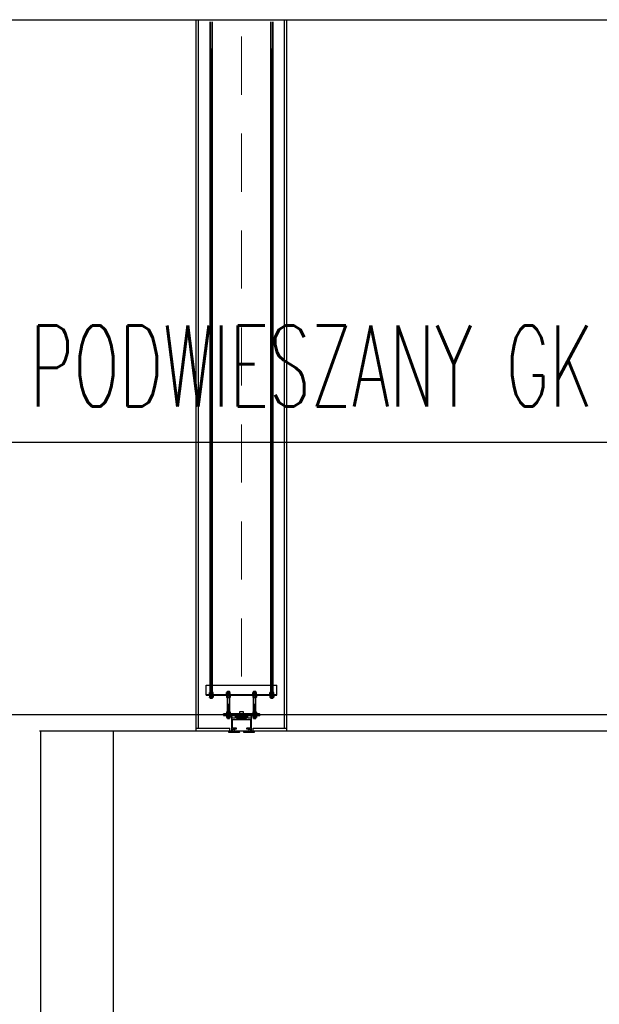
# Model space of a CAD drawing. Header units: centimetres. Extents: x -15121 to 17422, y -60492 to 0.
# Tile 390 of 423: x 8754 to 8826, y -30683 to -30562. Entities that reach past the tile are written whole.
import ezdxf

# ---------------------------------------------------------------- set-up
doc = ezdxf.new("R2010")
doc.units = ezdxf.units.CM
doc.header["$LTSCALE"] = 60
doc.linetypes.add('KRE-SR', pattern=[0.2, 0.12, -0.08])
for name, color, linetype in [('820-G Rysunki Obrazki', 7, 'Continuous'), ('A_GSA_GK', 2, 'Continuous'), ('AIKA powierzchnie2', 2, 'Continuous'), ('AIKA TYNK2', 5, 'Continuous'), ('AIKA widokowe2', 7, 'Continuous')]:
    doc.layers.add(name, color=color, linetype=linetype)
doc.styles.add('RomanS', font='romans.shx')

msp = doc.modelspace()

# ---------------------------------------------------------------- linework, layer by layer
at = {"layer": '820-G Rysunki Obrazki', "color": 8, "linetype": 'KRE-SR', "lineweight": 15}
msp.add_line((8781.2441, -30563.6586, 66.1889), (8781.2441, -30647.1935, 66.1889), dxfattribs=at)
at = {"layer": '820-G Rysunki Obrazki', "color": 8, "linetype": 'Continuous', "lineweight": 25, "elevation": 66.1889}
for points in [[(8777.3681, -30644.8331), (8777.3681, -30561.8434)], [(8777.6197, -30561.8464), (8777.6197, -30644.8331)], [(8784.8685, -30644.8331), (8784.8685, -30561.8434)], [(8785.1201, -30561.8464), (8785.1201, -30644.8331)]]:
    msp.add_lwpolyline(points, dxfattribs=at)
at = {"layer": '820-G Rysunki Obrazki', "color": 8, "linetype": 'Continuous', "lineweight": 15, "elevation": 66.1889}
for points in [[(8777.401, -30561.8464), (8777.401, -30644.8331)], [(8777.5868, -30561.8464), (8777.5868, -30644.8331)], [(8784.9015, -30561.8464), (8784.9015, -30644.8331)], [(8785.0872, -30561.8464), (8785.0872, -30644.8331)], [(8777.4939, -30645.558), (8777.4939, -30565.1354)], [(8784.9943, -30645.558), (8784.9943, -30565.1354)]]:
    msp.add_lwpolyline(points, dxfattribs=at)
at = {"layer": '820-G Rysunki Obrazki', "color": 1, "linetype": 'Continuous', "lineweight": 25, "elevation": 66.1889}
for points in [[(8776.8678, -30645.0607), (8776.8678, -30643.9315)], [(8776.8678, -30643.9345), (8777.371, -30643.9345)], [(8777.6197, -30643.9345), (8784.8715, -30643.9345)], [(8785.1201, -30643.9345), (8785.6233, -30643.9345)], [(8785.6203, -30645.0607), (8785.6203, -30643.9315)], [(8776.8678, -30645.0847), (8776.8678, -30645.0577)], [(8776.8678, -30645.1835), (8776.8678, -30645.0817)], [(8776.8678, -30645.0847), (8785.6233, -30645.0847)], [(8776.8678, -30645.1835), (8785.6233, -30645.1835)], [(8777.2633, -30644.8511), (8777.2962, -30644.8301)], [(8777.3202, -30644.8331), (8777.2902, -30644.8391), (8777.2633, -30644.8511)], [(8777.2633, -30645.0278), (8777.2633, -30644.8481)], [(8777.2932, -30645.0458), (8777.2633, -30645.0248)], [(8777.3202, -30645.0458), (8777.2902, -30645.0398), (8777.2633, -30645.0278)], [(8777.2633, -30645.2435), (8777.2962, -30645.2225)], [(8777.2633, -30645.2435), (8777.2902, -30645.2285), (8777.3202, -30645.2255)], [(8777.2633, -30645.2435), (8777.2633, -30645.4172)], [(8777.2932, -30645.4352), (8777.2633, -30645.4142)], [(8777.2633, -30645.4172), (8777.2902, -30645.4292), (8777.3202, -30645.4352)], [(8777.2692, -30645.0847), (8777.2692, -30645.0428)], [(8777.2692, -30645.0458), (8777.7215, -30645.0458)], [(8777.2692, -30645.2255), (8777.2692, -30645.1805)], [(8777.7185, -30645.2255), (8777.2692, -30645.2255)], [(8777.2932, -30644.8331), (8777.3232, -30644.8331)], [(8777.3202, -30645.4352), (8777.2932, -30645.4352)], [(8777.3202, -30644.8331), (8777.4969, -30644.8331)], [(8777.377, -30644.8511), (8777.3501, -30644.8391), (8777.3202, -30644.8331)], [(8777.377, -30645.0278), (8777.3501, -30645.0398), (8777.3202, -30645.0458)], [(8777.3202, -30645.2255), (8777.3501, -30645.2285), (8777.377, -30645.2435)], [(8777.3202, -30645.4352), (8777.3501, -30645.4292), (8777.377, -30645.4172)], [(8777.4939, -30645.4352), (8777.3202, -30645.4352)], [(8777.3681, -30645.534), (8777.3681, -30645.4322)], [(8777.392, -30645.558), (8777.3681, -30645.531)], [(8777.3681, -30645.534), (8777.6227, -30645.534)], [(8777.4939, -30644.8331), (8777.4639, -30644.8361), (8777.434, -30644.8391), (8777.407, -30644.8451), (8777.377, -30644.8511)], [(8777.377, -30645.0278), (8777.377, -30644.8481)], [(8777.4939, -30645.0458), (8777.4639, -30645.0428), (8777.434, -30645.0398), (8777.407, -30645.0338), (8777.377, -30645.0278)], [(8777.377, -30645.2435), (8777.407, -30645.2345), (8777.434, -30645.2285), (8777.4639, -30645.2255), (8777.4939, -30645.2255)], [(8777.377, -30645.2435), (8777.377, -30645.4172)], [(8777.377, -30645.4172), (8777.407, -30645.4232), (8777.434, -30645.4292), (8777.4639, -30645.4322), (8777.4939, -30645.4352)], [(8777.5927, -30645.558), (8777.392, -30645.558)], [(8777.4939, -30644.8331), (8777.6706, -30644.8331)], [(8777.6077, -30644.8511), (8777.5808, -30644.8451), (8777.5508, -30644.8391), (8777.5238, -30644.8361), (8777.4939, -30644.8331)], [(8777.6077, -30645.0278), (8777.5808, -30645.0338), (8777.5508, -30645.0398), (8777.5238, -30645.0428), (8777.4939, -30645.0458)], [(8777.4939, -30645.2255), (8777.5238, -30645.2255), (8777.5388, -30645.2285), (8777.5508, -30645.2285), (8777.5808, -30645.2345), (8777.6077, -30645.2435)], [(8777.4939, -30645.4352), (8777.5089, -30645.4352), (8777.5238, -30645.4322), (8777.5388, -30645.4322), (8777.5508, -30645.4292), (8777.5808, -30645.4232), (8777.6077, -30645.4172)], [(8777.6676, -30645.4352), (8777.4939, -30645.4352)], [(8777.6197, -30645.534), (8777.5927, -30645.558)], [(8777.6676, -30644.8331), (8777.6377, -30644.8391), (8777.6077, -30644.8511)], [(8777.6077, -30645.0278), (8777.6077, -30644.8481)], [(8777.6676, -30645.0458), (8777.6377, -30645.0398), (8777.6077, -30645.0278)], [(8777.6077, -30645.2435), (8777.6377, -30645.2285), (8777.6676, -30645.2255)], [(8777.6077, -30645.2435), (8777.6077, -30645.4172)], [(8777.6077, -30645.4172), (8777.6377, -30645.4292), (8777.6676, -30645.4352)], [(8777.6197, -30645.4352), (8777.6197, -30645.534)], [(8777.6676, -30644.8331), (8777.6976, -30644.8331)], [(8777.7245, -30644.8511), (8777.6976, -30644.8391), (8777.6676, -30644.8331)], [(8777.7245, -30645.0278), (8777.6976, -30645.0398), (8777.6676, -30645.0458)], [(8777.6676, -30645.2255), (8777.6976, -30645.2285), (8777.7245, -30645.2435)], [(8777.6676, -30645.4352), (8777.6976, -30645.4292), (8777.7245, -30645.4172)], [(8777.6676, -30645.4352), (8777.6976, -30645.4352)], [(8777.6946, -30644.8331), (8777.7275, -30644.8511)], [(8777.7245, -30645.0278), (8777.6946, -30645.0458)], [(8777.6946, -30645.2255), (8777.7275, -30645.2435)], [(8777.7245, -30645.4172), (8777.6946, -30645.4352)], [(8777.7185, -30645.0458), (8777.7185, -30645.0847)], [(8777.7185, -30645.1835), (8777.7185, -30645.2255)], [(8777.7245, -30645.0278), (8777.7245, -30644.8481)], [(8777.7245, -30645.2435), (8777.7245, -30645.4172)], [(8779.387, -30644.8511), (8779.4229, -30644.8301)], [(8779.4469, -30644.8331), (8779.4139, -30644.8391), (8779.387, -30644.8511)], [(8779.387, -30645.0278), (8779.387, -30644.8481)], [(8779.4199, -30645.0458), (8779.387, -30645.0248)], [(8779.4469, -30645.0458), (8779.4139, -30645.0398), (8779.387, -30645.0278)], [(8779.387, -30645.2435), (8779.4229, -30645.2225)], [(8779.387, -30645.2435), (8779.4139, -30645.2285), (8779.4469, -30645.2255)], [(8779.387, -30645.2435), (8779.387, -30645.4172)], [(8779.4199, -30645.4352), (8779.387, -30645.4142)], [(8779.387, -30645.4172), (8779.4139, -30645.4292), (8779.4469, -30645.4352)], [(8779.3929, -30645.0847), (8779.3929, -30645.0428)], [(8779.3929, -30645.0458), (8779.8452, -30645.0458)], [(8779.3929, -30645.2255), (8779.3929, -30645.1805)], [(8779.8423, -30645.2255), (8779.3929, -30645.2255)], [(8779.4199, -30644.8331), (8779.4499, -30644.8331)], [(8779.4469, -30645.4352), (8779.4199, -30645.4352)], [(8779.4469, -30644.8331), (8779.6206, -30644.8331)], [(8779.5038, -30644.8511), (8779.4768, -30644.8391), (8779.4469, -30644.8331)], [(8779.5038, -30645.0278), (8779.4768, -30645.0398), (8779.4469, -30645.0458)], [(8779.4469, -30645.2255), (8779.4768, -30645.2285), (8779.5038, -30645.2435)], [(8779.4469, -30645.4352), (8779.4768, -30645.4292), (8779.5038, -30645.4172)], [(8779.6176, -30645.4352), (8779.4469, -30645.4352)], [(8779.4948, -30644.7103), (8779.5217, -30644.6803)], [(8779.4948, -30644.8331), (8779.4948, -30644.7073)], [(8779.7434, -30644.7103), (8779.4948, -30644.7103)], [(8779.4948, -30647.2354), (8779.4948, -30645.4322)], [(8779.6176, -30644.8331), (8779.5906, -30644.8361), (8779.5607, -30644.8391), (8779.5307, -30644.8451), (8779.5038, -30644.8511)], [(8779.5038, -30645.0278), (8779.5038, -30644.8481)], [(8779.6176, -30645.0458), (8779.5906, -30645.0428), (8779.5607, -30645.0398), (8779.5307, -30645.0338), (8779.5038, -30645.0278)], [(8779.5038, -30645.2435), (8779.5307, -30645.2345), (8779.5607, -30645.2285), (8779.5906, -30645.2255), (8779.6176, -30645.2255)], [(8779.5038, -30645.2435), (8779.5038, -30645.4172)], [(8779.5038, -30645.4172), (8779.5307, -30645.4232), (8779.5607, -30645.4292), (8779.5906, -30645.4322), (8779.6176, -30645.4352)], [(8779.5187, -30644.6833), (8779.7224, -30644.6833)], [(8779.6176, -30644.8331), (8779.7943, -30644.8331)], [(8779.7344, -30644.8511), (8779.7045, -30644.8451), (8779.6775, -30644.8391), (8779.6475, -30644.8361), (8779.6176, -30644.8331)], [(8779.7344, -30645.0278), (8779.7045, -30645.0338), (8779.6775, -30645.0398), (8779.6475, -30645.0428), (8779.6176, -30645.0458)], [(8779.6176, -30645.2255), (8779.6475, -30645.2255), (8779.6625, -30645.2285), (8779.6775, -30645.2285), (8779.7045, -30645.2345), (8779.7344, -30645.2435)], [(8779.6176, -30645.4352), (8779.6326, -30645.4352), (8779.6475, -30645.4322), (8779.6625, -30645.4322), (8779.6775, -30645.4292), (8779.7045, -30645.4232), (8779.7344, -30645.4172)], [(8779.7914, -30645.4352), (8779.6176, -30645.4352)], [(8779.7194, -30644.6833), (8779.7464, -30644.7103)], [(8779.7914, -30644.8331), (8779.7614, -30644.8391), (8779.7344, -30644.8511)], [(8779.7344, -30645.0278), (8779.7344, -30644.8481)], [(8779.7914, -30645.0458), (8779.7614, -30645.0398), (8779.7344, -30645.0278)], [(8779.7344, -30645.2435), (8779.7614, -30645.2285), (8779.7914, -30645.2255)], [(8779.7344, -30645.2435), (8779.7344, -30645.4172)], [(8779.7344, -30645.4172), (8779.7614, -30645.4292), (8779.7914, -30645.4352)], [(8779.7434, -30644.7103), (8779.7434, -30644.8331)], [(8779.7434, -30645.4352), (8779.7434, -30647.2354)], [(8779.8183, -30644.8331), (8779.7914, -30644.8331)], [(8779.8482, -30644.8511), (8779.8213, -30644.8391), (8779.7914, -30644.8331)], [(8779.8482, -30645.0278), (8779.8213, -30645.0398), (8779.7914, -30645.0458)], [(8779.7914, -30645.2255), (8779.8213, -30645.2285), (8779.8482, -30645.2435)], [(8779.7914, -30645.4352), (8779.8213, -30645.4292), (8779.8482, -30645.4172)], [(8779.7914, -30645.4352), (8779.8213, -30645.4352)], [(8779.8183, -30644.8331), (8779.8512, -30644.8511)], [(8779.8482, -30645.0278), (8779.8183, -30645.0458)], [(8779.8183, -30645.2255), (8779.8512, -30645.2435)], [(8779.8482, -30645.4172), (8779.8183, -30645.4352)], [(8779.8423, -30645.0458), (8779.8423, -30645.0847)], [(8779.8423, -30645.1835), (8779.8423, -30645.2255)], [(8779.8482, -30645.0278), (8779.8482, -30644.8481)], [(8779.8482, -30645.2435), (8779.8482, -30645.4172)], [(8782.6369, -30644.8511), (8782.6729, -30644.8301)], [(8782.6968, -30644.8331), (8782.6669, -30644.8391), (8782.6369, -30644.8511)], [(8782.6369, -30645.0278), (8782.6369, -30644.8481)], [(8782.6699, -30645.0458), (8782.6369, -30645.0248)], [(8782.6968, -30645.0458), (8782.6669, -30645.0398), (8782.6369, -30645.0278)], [(8782.6369, -30645.2435), (8782.6729, -30645.2225)], [(8782.6369, -30645.2435), (8782.6669, -30645.2285), (8782.6968, -30645.2255)], [(8782.6369, -30645.2435), (8782.6369, -30645.4172)], [(8782.6699, -30645.4352), (8782.6369, -30645.4142)], [(8782.6369, -30645.4172), (8782.6669, -30645.4292), (8782.6968, -30645.4352)], [(8782.6429, -30645.0847), (8782.6429, -30645.0428)], [(8783.0952, -30645.0458), (8782.6429, -30645.0458)], [(8782.6429, -30645.2255), (8782.6429, -30645.1805)], [(8783.0952, -30645.2255), (8782.6429, -30645.2255)], [(8782.6699, -30644.8331), (8782.6998, -30644.8331)], [(8782.6968, -30645.4352), (8782.6699, -30645.4352)], [(8782.6968, -30644.8331), (8782.8706, -30644.8331)], [(8782.7537, -30644.8511), (8782.7268, -30644.8391), (8782.6968, -30644.8331)], [(8782.7537, -30645.0278), (8782.7268, -30645.0398), (8782.6968, -30645.0458)], [(8782.6968, -30645.2255), (8782.7268, -30645.2285), (8782.7537, -30645.2435)], [(8782.6968, -30645.4352), (8782.7268, -30645.4292), (8782.7537, -30645.4172)], [(8782.8676, -30645.4352), (8782.6968, -30645.4352)], [(8782.7448, -30644.7103), (8782.7717, -30644.6803)], [(8782.7448, -30644.8331), (8782.7448, -30644.7073)], [(8782.9934, -30644.7103), (8782.7448, -30644.7103)], [(8782.7448, -30647.2354), (8782.7448, -30645.4322)], [(8782.8676, -30644.8331), (8782.8406, -30644.8361), (8782.8107, -30644.8391), (8782.7807, -30644.8451), (8782.7537, -30644.8511)], [(8782.7537, -30645.0278), (8782.7537, -30644.8481)], [(8782.8676, -30645.0458), (8782.8406, -30645.0428), (8782.8107, -30645.0398), (8782.7807, -30645.0338), (8782.7537, -30645.0278)], [(8782.7537, -30645.2435), (8782.7807, -30645.2345), (8782.8107, -30645.2285), (8782.8406, -30645.2255), (8782.8676, -30645.2255)], [(8782.7537, -30645.2435), (8782.7537, -30645.4172)], [(8782.7537, -30645.4172), (8782.7807, -30645.4232), (8782.8107, -30645.4292), (8782.8406, -30645.4322), (8782.8676, -30645.4352)], [(8782.7687, -30644.6833), (8782.9724, -30644.6833)], [(8782.8676, -30644.8331), (8783.0443, -30644.8331)], [(8782.9844, -30644.8511), (8782.9575, -30644.8451), (8782.9275, -30644.8391), (8782.8975, -30644.8361), (8782.8676, -30644.8331)], [(8782.9844, -30645.0278), (8782.9575, -30645.0338), (8782.9275, -30645.0398), (8782.8975, -30645.0428), (8782.8676, -30645.0458)], [(8782.8676, -30645.2255), (8782.8975, -30645.2255), (8782.9125, -30645.2285), (8782.9275, -30645.2285), (8782.9545, -30645.2345), (8782.9844, -30645.2435)], [(8782.8676, -30645.4352), (8782.8826, -30645.4352), (8782.8975, -30645.4322), (8782.9125, -30645.4322), (8782.9275, -30645.4292), (8782.9545, -30645.4232), (8782.9844, -30645.4172)], [(8783.0413, -30645.4352), (8782.8676, -30645.4352)], [(8782.9694, -30644.6833), (8782.9964, -30644.7103)], [(8783.0413, -30644.8331), (8783.0114, -30644.8391), (8782.9844, -30644.8511)], [(8782.9844, -30645.0278), (8782.9844, -30644.8481)], [(8783.0413, -30645.0458), (8783.0114, -30645.0398), (8782.9844, -30645.0278)], [(8782.9844, -30645.2435), (8783.0114, -30645.2285), (8783.0413, -30645.2255)], [(8782.9844, -30645.2435), (8782.9844, -30645.4172)], [(8782.9844, -30645.4172), (8783.0114, -30645.4292), (8783.0413, -30645.4352)], [(8782.9934, -30644.7103), (8782.9934, -30644.8331)], [(8782.9934, -30645.4352), (8782.9934, -30647.2354)], [(8783.0413, -30644.8331), (8783.0712, -30644.8331)], [(8783.1012, -30644.8511), (8783.0712, -30644.8391), (8783.0413, -30644.8331)], [(8783.1012, -30645.0278), (8783.0712, -30645.0398), (8783.0413, -30645.0458)], [(8783.0413, -30645.2255), (8783.0712, -30645.2285), (8783.1012, -30645.2435)], [(8783.0413, -30645.4352), (8783.0712, -30645.4292), (8783.1012, -30645.4172)], [(8783.0413, -30645.4352), (8783.0712, -30645.4352)], [(8783.0683, -30644.8331), (8783.1042, -30644.8511)], [(8783.1012, -30645.0278), (8783.0683, -30645.0458)], [(8783.0683, -30645.2255), (8783.1042, -30645.2435)], [(8783.1012, -30645.4172), (8783.0683, -30645.4352)], [(8783.0952, -30645.0458), (8783.0952, -30645.0847)], [(8783.0952, -30645.1835), (8783.0952, -30645.2255)], [(8783.1012, -30645.0278), (8783.1012, -30644.8481)], [(8783.1012, -30645.2435), (8783.1012, -30645.4172)], [(8784.7637, -30644.8511), (8784.7966, -30644.8301)], [(8784.8206, -30644.8331), (8784.7906, -30644.8391), (8784.7637, -30644.8511)], [(8784.7637, -30645.0278), (8784.7637, -30644.8481)], [(8784.7936, -30645.0458), (8784.7637, -30645.0248)], [(8784.8206, -30645.0458), (8784.7906, -30645.0398), (8784.7637, -30645.0278)], [(8784.7637, -30645.2435), (8784.7966, -30645.2225)], [(8784.7637, -30645.2435), (8784.7906, -30645.2285), (8784.8206, -30645.2255)], [(8784.7637, -30645.2435), (8784.7637, -30645.4172)], [(8784.7936, -30645.4352), (8784.7637, -30645.4142)], [(8784.7637, -30645.4172), (8784.7906, -30645.4292), (8784.8206, -30645.4352)], [(8784.7697, -30645.0847), (8784.7697, -30645.0428)], [(8784.7697, -30645.0458), (8785.222, -30645.0458)], [(8784.7697, -30645.2255), (8784.7697, -30645.1805)], [(8785.219, -30645.2255), (8784.7697, -30645.2255)], [(8784.8206, -30644.8331), (8784.7936, -30644.8331)], [(8784.8206, -30645.4352), (8784.7936, -30645.4352)], [(8784.8206, -30644.8331), (8784.9973, -30644.8331)], [(8784.8775, -30644.8511), (8784.8505, -30644.8391), (8784.8206, -30644.8331)], [(8784.8775, -30645.0278), (8784.8505, -30645.0398), (8784.8206, -30645.0458)], [(8784.8206, -30645.2255), (8784.8505, -30645.2285), (8784.8775, -30645.2435)], [(8784.8206, -30645.4352), (8784.8505, -30645.4292), (8784.8775, -30645.4172)], [(8784.9943, -30645.4352), (8784.8206, -30645.4352)], [(8784.8685, -30645.534), (8784.8685, -30645.4322)], [(8784.8955, -30645.558), (8784.8685, -30645.531)], [(8784.8685, -30645.534), (8785.1231, -30645.534)], [(8784.9943, -30644.8331), (8784.9793, -30644.8361), (8784.9494, -30644.8361), (8784.9344, -30644.8391), (8784.9074, -30644.8451), (8784.8775, -30644.8511)], [(8784.8775, -30645.0278), (8784.8775, -30644.8481)], [(8784.9943, -30645.0458), (8784.9793, -30645.0428), (8784.9494, -30645.0428), (8784.9344, -30645.0398), (8784.9074, -30645.0338), (8784.8775, -30645.0278)], [(8784.8775, -30645.2435), (8784.9074, -30645.2345), (8784.9344, -30645.2285), (8784.9644, -30645.2255), (8784.9943, -30645.2255)], [(8784.8775, -30645.2435), (8784.8775, -30645.4172)], [(8784.8775, -30645.4172), (8784.9074, -30645.4232), (8784.9344, -30645.4292), (8784.9644, -30645.4322), (8784.9943, -30645.4352)], [(8785.0932, -30645.558), (8784.8955, -30645.558)], [(8784.9943, -30644.8331), (8785.171, -30644.8331)], [(8785.1081, -30644.8511), (8785.0812, -30644.8451), (8785.0512, -30644.8391), (8785.0242, -30644.8361), (8784.9943, -30644.8331)], [(8785.1081, -30645.0278), (8785.0812, -30645.0338), (8785.0512, -30645.0398), (8785.0242, -30645.0428), (8784.9943, -30645.0458)], [(8784.9943, -30645.2255), (8785.0242, -30645.2255), (8785.0392, -30645.2285), (8785.0512, -30645.2285), (8785.0812, -30645.2345), (8785.1081, -30645.2435)], [(8784.9943, -30645.4352), (8785.0093, -30645.4352), (8785.0242, -30645.4322), (8785.0392, -30645.4322), (8785.0512, -30645.4292), (8785.0812, -30645.4232), (8785.1081, -30645.4172)], [(8785.168, -30645.4352), (8784.9943, -30645.4352)], [(8785.1201, -30645.534), (8785.0932, -30645.558)], [(8785.168, -30644.8331), (8785.1381, -30644.8391), (8785.1081, -30644.8511)], [(8785.1081, -30645.0278), (8785.1081, -30644.8481)], [(8785.168, -30645.0458), (8785.1381, -30645.0398), (8785.1081, -30645.0278)], [(8785.1081, -30645.2435), (8785.1381, -30645.2285), (8785.168, -30645.2255)], [(8785.1081, -30645.2435), (8785.1081, -30645.4172)], [(8785.1081, -30645.4172), (8785.1381, -30645.4292), (8785.168, -30645.4352)], [(8785.1201, -30645.4352), (8785.1201, -30645.534)], [(8785.168, -30644.8331), (8785.198, -30644.8331)], [(8785.2249, -30644.8511), (8785.198, -30644.8391), (8785.168, -30644.8331)], [(8785.2249, -30645.0278), (8785.198, -30645.0398), (8785.168, -30645.0458)], [(8785.168, -30645.2255), (8785.198, -30645.2285), (8785.2249, -30645.2435)], [(8785.168, -30645.4352), (8785.198, -30645.4292), (8785.2249, -30645.4172)], [(8785.168, -30645.4352), (8785.198, -30645.4352)], [(8785.195, -30644.8331), (8785.2279, -30644.8511)], [(8785.2249, -30645.0278), (8785.195, -30645.0458)], [(8785.195, -30645.2255), (8785.2279, -30645.2435)], [(8785.2249, -30645.4172), (8785.195, -30645.4352)], [(8785.219, -30645.0458), (8785.219, -30645.0847)], [(8785.219, -30645.1835), (8785.219, -30645.2255)], [(8785.2249, -30645.0278), (8785.2249, -30644.8481)], [(8785.2249, -30645.2435), (8785.2249, -30645.4172)], [(8785.6203, -30645.0847), (8785.6203, -30645.0577)], [(8785.6203, -30645.1835), (8785.6203, -30645.0817)], [(8778.9945, -30647.496), (8779.0095, -30647.481)], [(8778.9945, -30647.496), (8778.9945, -30647.6727)], [(8778.9945, -30647.496), (8783.4966, -30647.496)], [(8779.0065, -30647.6847), (8778.9945, -30647.6697)], [(8783.4936, -30647.6727), (8778.9945, -30647.6727)], [(8783.4816, -30647.484), (8779.0065, -30647.484)], [(8779.0065, -30647.6847), (8783.4846, -30647.6847)], [(8779.387, -30647.2534), (8779.4229, -30647.2324)], [(8779.387, -30647.2534), (8779.4139, -30647.2384), (8779.4469, -30647.2354)], [(8779.387, -30647.2534), (8779.387, -30647.4271)], [(8779.4199, -30647.4451), (8779.387, -30647.4241)], [(8779.387, -30647.4271), (8779.4139, -30647.4391), (8779.4469, -30647.4451)], [(8779.387, -30647.7416), (8779.4229, -30647.7206)], [(8779.387, -30647.7416), (8779.4139, -30647.7296), (8779.4469, -30647.7236)], [(8779.387, -30647.7416), (8779.387, -30647.9153)], [(8779.4199, -30647.9333), (8779.387, -30647.9123)], [(8779.387, -30647.9153), (8779.4139, -30647.9303), (8779.4469, -30647.9333)], [(8779.3929, -30647.484), (8779.3929, -30647.4421)], [(8779.3929, -30647.4451), (8779.8452, -30647.4451)], [(8779.3929, -30647.7236), (8779.3929, -30647.6817)], [(8779.8423, -30647.7236), (8779.3929, -30647.7236)], [(8779.4469, -30647.2354), (8779.4199, -30647.2354)], [(8779.4469, -30647.9333), (8779.4199, -30647.9333)], [(8779.6176, -30647.2354), (8779.4469, -30647.2354)], [(8779.4469, -30647.2354), (8779.4768, -30647.2384), (8779.5038, -30647.2534)], [(8779.4469, -30647.4451), (8779.4768, -30647.4391), (8779.5038, -30647.4271)], [(8779.4469, -30647.7236), (8779.4768, -30647.7296), (8779.5038, -30647.7416)], [(8779.4469, -30647.9333), (8779.4768, -30647.9303), (8779.5038, -30647.9153)], [(8779.6176, -30647.9333), (8779.4469, -30647.9333)], [(8779.4948, -30648.0351), (8779.4948, -30647.9303)], [(8779.5187, -30648.0591), (8779.4948, -30648.0321)], [(8779.4948, -30648.0351), (8779.7464, -30648.0351)], [(8779.5038, -30647.2534), (8779.5307, -30647.2444), (8779.5607, -30647.2384), (8779.5906, -30647.2354), (8779.6176, -30647.2354)], [(8779.5038, -30647.2534), (8779.5038, -30647.4271)], [(8779.5038, -30647.4271), (8779.5307, -30647.4331), (8779.5607, -30647.4391), (8779.5906, -30647.4421), (8779.6176, -30647.4451)], [(8779.5038, -30647.7416), (8779.5307, -30647.7356), (8779.5607, -30647.7296), (8779.5906, -30647.7266), (8779.6176, -30647.7236)], [(8779.5038, -30647.7416), (8779.5038, -30647.9153)], [(8779.5038, -30647.9153), (8779.5307, -30647.9243), (8779.5607, -30647.9303), (8779.5906, -30647.9333), (8779.6176, -30647.9333)], [(8779.6176, -30647.2354), (8779.6475, -30647.2354), (8779.6625, -30647.2384), (8779.6775, -30647.2384), (8779.7045, -30647.2444), (8779.7344, -30647.2534)], [(8779.7914, -30647.2354), (8779.6176, -30647.2354)], [(8779.6176, -30647.4451), (8779.6326, -30647.4451), (8779.6475, -30647.4421), (8779.6625, -30647.4421), (8779.6775, -30647.4391), (8779.7045, -30647.4331), (8779.7344, -30647.4271)], [(8779.6176, -30647.7236), (8779.6326, -30647.7236), (8779.6475, -30647.7266), (8779.6625, -30647.7266), (8779.6775, -30647.7296), (8779.7045, -30647.7356), (8779.7344, -30647.7416)], [(8779.6176, -30647.9333), (8779.6625, -30647.9333), (8779.6775, -30647.9303), (8779.7045, -30647.9243), (8779.7344, -30647.9153)], [(8779.7914, -30647.9333), (8779.6176, -30647.9333)], [(8779.7434, -30648.0351), (8779.7194, -30648.0591)], [(8779.7344, -30647.2534), (8779.7614, -30647.2384), (8779.7914, -30647.2354)], [(8779.7344, -30647.2534), (8779.7344, -30647.4271)], [(8779.7344, -30647.4271), (8779.7614, -30647.4391), (8779.7914, -30647.4451)], [(8779.7344, -30647.7416), (8779.7614, -30647.7296), (8779.7914, -30647.7236)], [(8779.7344, -30647.7416), (8779.7344, -30647.9153)], [(8779.7344, -30647.9153), (8779.7614, -30647.9303), (8779.7914, -30647.9333)], [(8779.7434, -30647.9333), (8779.7434, -30648.0351)], [(8779.7914, -30647.2354), (8779.8213, -30647.2354)], [(8779.7914, -30647.2354), (8779.8213, -30647.2384), (8779.8482, -30647.2534)], [(8779.7914, -30647.4451), (8779.8213, -30647.4391), (8779.8482, -30647.4271)], [(8779.7914, -30647.7236), (8779.8213, -30647.7296), (8779.8482, -30647.7416)], [(8779.7914, -30647.9333), (8779.8213, -30647.9303), (8779.8482, -30647.9153)], [(8779.7914, -30647.9333), (8779.8213, -30647.9333)], [(8779.8183, -30647.2354), (8779.8512, -30647.2534)], [(8779.8482, -30647.4271), (8779.8183, -30647.4451)], [(8779.8183, -30647.7236), (8779.8512, -30647.7416)], [(8779.8482, -30647.9153), (8779.8183, -30647.9333)], [(8779.8423, -30647.4451), (8779.8423, -30647.484)], [(8779.8423, -30647.6847), (8779.8423, -30647.7236)], [(8779.8482, -30647.2534), (8779.8482, -30647.4271)], [(8779.8482, -30647.7416), (8779.8482, -30647.9153)], [(8781.0194, -30647.484), (8781.0194, -30647.4421)], [(8781.0194, -30647.4451), (8781.4717, -30647.4451)], [(8781.0434, -30647.2204), (8781.0524, -30647.2025), (8781.0674, -30647.1935)], [(8781.0434, -30647.4451), (8781.0434, -30647.2174)], [(8781.0674, -30647.1935), (8781.4208, -30647.1935)], [(8781.4178, -30647.1935), (8781.4358, -30647.2025), (8781.4448, -30647.2204)], [(8781.4448, -30647.2204), (8781.4448, -30647.4451)], [(8781.4687, -30647.4451), (8781.4687, -30647.484)], [(8782.6369, -30647.2534), (8782.6729, -30647.2324)], [(8782.6369, -30647.2534), (8782.6669, -30647.2384), (8782.6968, -30647.2354)], [(8782.6369, -30647.2534), (8782.6369, -30647.4271)], [(8782.6699, -30647.4451), (8782.6369, -30647.4241)], [(8782.6369, -30647.4271), (8782.6669, -30647.4391), (8782.6968, -30647.4451)], [(8782.6369, -30647.7416), (8782.6729, -30647.7206)], [(8782.6369, -30647.7416), (8782.6669, -30647.7296), (8782.6968, -30647.7236)], [(8782.6369, -30647.7416), (8782.6369, -30647.9153)], [(8782.6699, -30647.9333), (8782.6369, -30647.9123)], [(8782.6369, -30647.9153), (8782.6669, -30647.9303), (8782.6968, -30647.9333)], [(8782.6429, -30647.484), (8782.6429, -30647.4421)], [(8782.6429, -30647.4451), (8783.0982, -30647.4451)], [(8782.6429, -30647.7236), (8782.6429, -30647.6817)], [(8783.0952, -30647.7236), (8782.6429, -30647.7236)], [(8782.6968, -30647.2354), (8782.6699, -30647.2354)], [(8782.6968, -30647.9333), (8782.6699, -30647.9333)], [(8782.8676, -30647.2354), (8782.6968, -30647.2354)], [(8782.6968, -30647.2354), (8782.7268, -30647.2384), (8782.7537, -30647.2534)], [(8782.6968, -30647.4451), (8782.7268, -30647.4391), (8782.7537, -30647.4271)], [(8782.6968, -30647.7236), (8782.7268, -30647.7296), (8782.7537, -30647.7416)], [(8782.6968, -30647.9333), (8782.7268, -30647.9303), (8782.7537, -30647.9153)], [(8782.8676, -30647.9333), (8782.6968, -30647.9333)], [(8782.7448, -30648.0351), (8782.7448, -30647.9303)], [(8782.7687, -30648.0591), (8782.7448, -30648.0321)], [(8782.7448, -30648.0351), (8782.9964, -30648.0351)], [(8782.7537, -30647.2534), (8782.7807, -30647.2444), (8782.8107, -30647.2384), (8782.8406, -30647.2354), (8782.8676, -30647.2354)], [(8782.7537, -30647.2534), (8782.7537, -30647.4271)], [(8782.7537, -30647.4271), (8782.7807, -30647.4331), (8782.8107, -30647.4391), (8782.8406, -30647.4421), (8782.8676, -30647.4451)], [(8782.7537, -30647.7416), (8782.7807, -30647.7356), (8782.8107, -30647.7296), (8782.8406, -30647.7266), (8782.8676, -30647.7236)], [(8782.7537, -30647.7416), (8782.7537, -30647.9153)], [(8782.7537, -30647.9153), (8782.7807, -30647.9243), (8782.8107, -30647.9303), (8782.8406, -30647.9333), (8782.8676, -30647.9333)], [(8782.8676, -30647.2354), (8782.8975, -30647.2354), (8782.9125, -30647.2384), (8782.9275, -30647.2384), (8782.9545, -30647.2444), (8782.9844, -30647.2534)], [(8783.0413, -30647.2354), (8782.8676, -30647.2354)], [(8782.8676, -30647.4451), (8782.8826, -30647.4451), (8782.8975, -30647.4421), (8782.9125, -30647.4421), (8782.9275, -30647.4391), (8782.9545, -30647.4331), (8782.9844, -30647.4271)], [(8782.8676, -30647.7236), (8782.8826, -30647.7236), (8782.8975, -30647.7266), (8782.9125, -30647.7266), (8782.9275, -30647.7296), (8782.9545, -30647.7356), (8782.9844, -30647.7416)], [(8782.8676, -30647.9333), (8782.9125, -30647.9333), (8782.9275, -30647.9303), (8782.9545, -30647.9243), (8782.9844, -30647.9153)], [(8783.0413, -30647.9333), (8782.8676, -30647.9333)], [(8782.9934, -30648.0351), (8782.9694, -30648.0591)], [(8782.9844, -30647.2534), (8783.0114, -30647.2384), (8783.0413, -30647.2354)], [(8782.9844, -30647.2534), (8782.9844, -30647.4271)], [(8782.9844, -30647.4271), (8783.0114, -30647.4391), (8783.0413, -30647.4451)], [(8782.9844, -30647.7416), (8783.0114, -30647.7296), (8783.0413, -30647.7236)], [(8782.9844, -30647.7416), (8782.9844, -30647.9153)], [(8782.9844, -30647.9153), (8783.0114, -30647.9303), (8783.0413, -30647.9333)], [(8782.9934, -30647.9333), (8782.9934, -30648.0351)], [(8783.0413, -30647.2354), (8783.0712, -30647.2354)], [(8783.0413, -30647.2354), (8783.0712, -30647.2384), (8783.1012, -30647.2534)], [(8783.0413, -30647.4451), (8783.0712, -30647.4391), (8783.1012, -30647.4271)], [(8783.0413, -30647.7236), (8783.0712, -30647.7296), (8783.1012, -30647.7416)], [(8783.0413, -30647.9333), (8783.0712, -30647.9303), (8783.1012, -30647.9153)], [(8783.0413, -30647.9333), (8783.0712, -30647.9333)], [(8783.0683, -30647.2354), (8783.1042, -30647.2534)], [(8783.1012, -30647.4271), (8783.0683, -30647.4451)], [(8783.0683, -30647.7236), (8783.1042, -30647.7416)], [(8783.1012, -30647.9153), (8783.0683, -30647.9333)], [(8783.0952, -30647.4451), (8783.0952, -30647.484)], [(8783.0952, -30647.6847), (8783.0952, -30647.7236)], [(8783.1012, -30647.2534), (8783.1012, -30647.4271)], [(8783.1012, -30647.7416), (8783.1012, -30647.9153)], [(8783.4936, -30647.496), (8783.4816, -30647.481)], [(8783.4816, -30647.6847), (8783.4966, -30647.6697)], [(8783.4936, -30647.496), (8783.4936, -30647.6727)], [(8779.7194, -30648.0591), (8779.5187, -30648.0591)], [(8782.9694, -30648.0591), (8782.7687, -30648.0591)]]:
    msp.add_lwpolyline(points, dxfattribs=at)
at = {"layer": '820-G Rysunki Obrazki', "color": 1, "linetype": 'Continuous', "lineweight": 15, "elevation": 66.1889}
for points in [[(8777.401, -30645.4352), (8777.401, -30645.534)], [(8777.5868, -30645.4352), (8777.5868, -30645.534)], [(8779.5247, -30644.6833), (8779.5247, -30644.8331)], [(8779.5247, -30645.4352), (8779.5247, -30647.2354)], [(8779.7135, -30644.6833), (8779.7135, -30644.8331)], [(8779.7135, -30645.4352), (8779.7135, -30647.2354)], [(8782.7747, -30644.6833), (8782.7747, -30644.8331)], [(8782.7747, -30645.4352), (8782.7747, -30647.2354)], [(8782.9635, -30644.6833), (8782.9635, -30644.8331)], [(8782.9635, -30645.4352), (8782.9635, -30647.2354)], [(8784.9015, -30645.4352), (8784.9015, -30645.534)], [(8785.0872, -30645.4352), (8785.0872, -30645.534)], [(8779.6176, -30648.0591), (8779.6176, -30646.2349)], [(8782.8676, -30648.0591), (8782.8676, -30646.2349)], [(8779.5247, -30647.9333), (8779.5247, -30648.0351)], [(8779.7135, -30647.9333), (8779.7135, -30648.0351)], [(8782.7747, -30647.9333), (8782.7747, -30648.0351)], [(8782.9635, -30647.9333), (8782.9635, -30648.0351)]]:
    msp.add_lwpolyline(points, dxfattribs=at)
at = {"layer": '820-G Rysunki Obrazki', "color": 2, "linetype": 'Continuous', "lineweight": 25, "elevation": 66.1889}
for points in [[(8780.0429, -30647.7356), (8780.019, -30647.7416), (8780.001, -30647.7596), (8779.995, -30647.7835)], [(8779.995, -30647.7835), (8779.995, -30649.6227)], [(8780.0819, -30647.7356), (8780.0429, -30647.7356)], [(8780.0549, -30647.7985), (8780.0609, -30647.7895), (8780.0699, -30647.7835)], [(8780.0549, -30647.9063), (8780.0549, -30647.7955)], [(8780.0699, -30647.9393), (8780.0549, -30647.9033)], [(8780.0699, -30647.7835), (8780.0849, -30647.7835)], [(8780.1149, -30647.9932), (8780.0699, -30647.9363)], [(8780.0939, -30647.7476), (8780.0909, -30647.7386), (8780.0819, -30647.7356)], [(8780.0819, -30647.7835), (8780.0909, -30647.7805), (8780.0939, -30647.7716)], [(8780.0939, -30647.7716), (8780.0939, -30647.7446)], [(8780.1538, -30648.0082), (8780.1328, -30648.0052), (8780.1149, -30647.9932)], [(8780.4054, -30648.0082), (8780.1538, -30648.0082)], [(8780.4563, -30647.9602), (8780.4503, -30647.9842), (8780.4324, -30648.0022), (8780.4054, -30648.0082)], [(8780.4324, -30647.6847), (8780.4234, -30647.6877), (8780.4174, -30647.6967)], [(8780.4174, -30647.6967), (8780.4174, -30647.7206)], [(8780.4174, -30647.7206), (8780.4234, -30647.7296), (8780.4324, -30647.7356)], [(8780.4324, -30647.7356), (8780.4473, -30647.7356)], [(8780.4443, -30647.7356), (8780.4533, -30647.7386), (8780.4563, -30647.7476)], [(8780.4563, -30647.7476), (8780.4563, -30647.9602)], [(8780.5941, -30647.8344), (8780.6001, -30647.8165), (8780.6181, -30647.8105)], [(8780.5941, -30647.9722), (8780.5941, -30647.8314)], [(8780.645, -30648.0232), (8780.6181, -30648.0142), (8780.6001, -30647.9962), (8780.5941, -30647.9722)], [(8780.6121, -30647.6937), (8780.6001, -30647.6817)], [(8780.6181, -30647.7056), (8780.6121, -30647.6907)], [(8780.621, -30647.7086), (8780.6181, -30647.7027)], [(8780.6181, -30647.8105), (8781.8731, -30647.8105)], [(8780.6181, -30647.8105), (8780.6181, -30648.0082)], [(8780.6181, -30647.8105), (8780.7349, -30647.8105)], [(8780.6181, -30648.0082), (8781.8731, -30648.0082)], [(8780.7319, -30647.7086), (8780.621, -30647.7086)], [(8781.2261, -30648.0232), (8780.645, -30648.0232)], [(8780.7439, -30647.7206), (8780.7409, -30647.7146), (8780.7319, -30647.7086)], [(8780.7319, -30647.8105), (8780.7409, -30647.8045), (8780.7439, -30647.7985)], [(8780.7439, -30647.7985), (8780.7439, -30647.7176)], [(8781.1183, -30647.8105), (8781.1183, -30647.6817)], [(8781.2351, -30648.0262), (8781.2261, -30648.0202)], [(8781.2411, -30648.0292), (8781.2351, -30648.0232)], [(8781.2471, -30648.0292), (8781.2411, -30648.0292)], [(8781.2531, -30648.0262), (8781.2471, -30648.0292)], [(8781.2621, -30648.0232), (8781.2531, -30648.0262)], [(8781.8432, -30648.0232), (8781.2621, -30648.0232)], [(8781.3699, -30647.6847), (8781.3699, -30647.8105)], [(8781.7563, -30647.7086), (8781.7473, -30647.7146), (8781.7443, -30647.7206)], [(8781.7443, -30647.7206), (8781.7443, -30647.7985)], [(8781.7443, -30647.7985), (8781.7473, -30647.8045), (8781.7563, -30647.8105)], [(8781.8642, -30647.7086), (8781.7563, -30647.7086)], [(8781.7563, -30647.8105), (8781.8731, -30647.8105)], [(8781.8941, -30647.9722), (8781.8881, -30647.9962), (8781.8701, -30648.0142), (8781.8432, -30648.0232)], [(8781.8701, -30647.7056), (8781.8642, -30647.7086)], [(8781.8761, -30647.6937), (8781.8701, -30647.7056)], [(8781.8701, -30647.8105), (8781.8701, -30648.0082)], [(8781.8701, -30647.8105), (8781.8851, -30647.8165), (8781.8941, -30647.8344)], [(8781.8881, -30647.6847), (8781.8761, -30647.6937)], [(8781.8941, -30647.8344), (8781.8941, -30647.9722)], [(8782.0318, -30647.7476), (8782.0348, -30647.7386), (8782.0438, -30647.7356)], [(8782.0318, -30647.9602), (8782.0318, -30647.7446)], [(8782.0798, -30648.0082), (8782.0558, -30648.0022), (8782.0378, -30647.9842), (8782.0318, -30647.9602)], [(8782.0438, -30647.7356), (8782.0588, -30647.7356)], [(8782.0678, -30647.6967), (8782.0648, -30647.6877), (8782.0558, -30647.6847)], [(8782.0558, -30647.7356), (8782.0648, -30647.7296), (8782.0678, -30647.7206)], [(8782.0678, -30647.7206), (8782.0678, -30647.6937)], [(8782.3344, -30648.0082), (8782.0798, -30648.0082)], [(8782.3703, -30647.9932), (8782.3554, -30648.0052), (8782.3344, -30648.0082)], [(8782.4183, -30647.9363), (8782.3703, -30647.9932)], [(8782.4063, -30647.7356), (8782.3973, -30647.7386), (8782.3943, -30647.7476)], [(8782.3943, -30647.7476), (8782.3943, -30647.7716)], [(8782.3943, -30647.7716), (8782.3973, -30647.7805), (8782.4063, -30647.7835)], [(8782.4452, -30647.7356), (8782.4063, -30647.7356)], [(8782.4063, -30647.7835), (8782.4212, -30647.7835)], [(8782.4183, -30647.7835), (8782.4272, -30647.7895), (8782.4302, -30647.7985)], [(8782.4302, -30647.9033), (8782.4183, -30647.9363)], [(8782.4302, -30647.7985), (8782.4302, -30647.9033)], [(8782.4932, -30647.7835), (8782.4872, -30647.7596), (8782.4692, -30647.7416), (8782.4452, -30647.7356)], [(8782.4932, -30649.6227), (8782.4932, -30647.7805)], [(8780.1298, -30648.2089), (8780.1388, -30648.1849), (8780.1568, -30648.1669), (8780.1807, -30648.1609)], [(8780.1298, -30649.2093), (8780.1298, -30648.2059)], [(8780.1807, -30649.2602), (8780.1568, -30649.2543), (8780.1388, -30649.2333), (8780.1298, -30649.2093)], [(8780.1807, -30648.1609), (8782.3104, -30648.1609)], [(8782.3074, -30648.1609), (8782.3314, -30648.1669), (8782.3494, -30648.1849), (8782.3554, -30648.2089)], [(8782.3554, -30649.2093), (8782.3494, -30649.2333), (8782.3314, -30649.2543), (8782.3074, -30649.2602)], [(8782.3554, -30648.2089), (8782.3554, -30649.2093)], [(8779.6386, -30649.6736), (8779.6236, -30649.6766), (8779.6176, -30649.6916)], [(8779.6176, -30649.6916), (8779.6176, -30649.7155)], [(8779.6176, -30649.7155), (8779.6236, -30649.7275), (8779.6386, -30649.7335)], [(8779.9441, -30649.6736), (8779.6386, -30649.6736)], [(8779.6386, -30649.7335), (8780.9955, -30649.7335)], [(8779.995, -30649.6227), (8779.986, -30649.6466), (8779.9681, -30649.6646), (8779.9441, -30649.6736)], [(8780.1178, -30649.5628), (8780.1238, -30649.5208)], [(8780.1178, -30649.5957), (8780.1178, -30649.5598)], [(8780.1687, -30649.6466), (8780.1448, -30649.6406), (8780.1268, -30649.6227), (8780.1178, -30649.5957)], [(8780.1238, -30649.5238), (8780.1628, -30649.407)], [(8780.1598, -30649.41), (8780.1747, -30649.392), (8780.1957, -30649.386)], [(8780.3275, -30649.6466), (8780.1687, -30649.6466)], [(8780.5821, -30649.2602), (8780.1807, -30649.2602)], [(8780.1957, -30649.386), (8780.3305, -30649.386)], [(8780.3275, -30649.386), (8780.3335, -30649.389)], [(8780.3305, -30649.6436), (8780.3275, -30649.6466)], [(8780.3305, -30649.389), (8780.3305, -30649.431)], [(8780.3305, -30649.431), (8780.3395, -30649.434)], [(8780.3365, -30649.5957), (8780.3305, -30649.6017)], [(8780.3305, -30649.6017), (8780.3305, -30649.6436)], [(8780.3365, -30649.434), (8780.3904, -30649.434)], [(8780.3874, -30649.5957), (8780.3365, -30649.5957)], [(8780.3874, -30649.434), (8780.3964, -30649.428)], [(8780.3934, -30649.6017), (8780.3874, -30649.5927)], [(8780.3934, -30649.3771), (8780.4024, -30649.3681)], [(8780.3934, -30649.431), (8780.3934, -30649.3741)], [(8780.3934, -30649.6556), (8780.3934, -30649.5987)], [(8780.3994, -30649.6586), (8780.3934, -30649.6526)], [(8780.3994, -30649.3711), (8780.4144, -30649.3711)], [(8780.9925, -30649.6586), (8780.3994, -30649.6586)], [(8780.4114, -30649.3711), (8780.4174, -30649.3711)], [(8780.4144, -30649.3711), (8780.5941, -30649.3321)], [(8780.5911, -30649.3321), (8780.6091, -30649.3201), (8780.6181, -30649.3022), (8780.6151, -30649.2812), (8780.6031, -30649.2662), (8780.5821, -30649.2602)], [(8781.0194, -30649.6856), (8781.0105, -30649.6676), (8780.9925, -30649.6586)], [(8780.9925, -30649.7335), (8781.0105, -30649.7275), (8781.0194, -30649.7095)], [(8781.0194, -30649.7095), (8781.0194, -30649.6826)], [(8781.4927, -30649.6586), (8781.4747, -30649.6676), (8781.4687, -30649.6856)], [(8781.4687, -30649.6856), (8781.4687, -30649.7095)], [(8781.4687, -30649.7095), (8781.4747, -30649.7275), (8781.4927, -30649.7335)], [(8782.0888, -30649.6586), (8781.4927, -30649.6586)], [(8781.4927, -30649.7335), (8782.8526, -30649.7335)], [(8781.9061, -30649.2602), (8781.8851, -30649.2662), (8781.8731, -30649.2812), (8781.8701, -30649.3022), (8781.8791, -30649.3201), (8781.8971, -30649.3321)], [(8781.8971, -30649.3321), (8782.0738, -30649.3711)], [(8782.3074, -30649.2602), (8781.9061, -30649.2602)], [(8782.0708, -30649.3711), (8782.0798, -30649.3711)], [(8782.0768, -30649.3711), (8782.0918, -30649.3711)], [(8782.0888, -30649.3711), (8782.0977, -30649.3771)], [(8782.0948, -30649.6556), (8782.0888, -30649.6586)], [(8782.0948, -30649.3771), (8782.0948, -30649.431)], [(8782.0948, -30649.431), (8782.1007, -30649.434)], [(8782.0977, -30649.5957), (8782.0948, -30649.6017)], [(8782.0948, -30649.6017), (8782.0948, -30649.6556)], [(8782.0977, -30649.434), (8782.1547, -30649.434)], [(8782.1517, -30649.5957), (8782.0977, -30649.5957)], [(8782.1517, -30649.434), (8782.1607, -30649.428)], [(8782.1577, -30649.6017), (8782.1517, -30649.5927)], [(8782.1577, -30649.389), (8782.1637, -30649.383)], [(8782.1577, -30649.431), (8782.1577, -30649.386)], [(8782.1577, -30649.6436), (8782.1577, -30649.5987)], [(8782.1607, -30649.6466), (8782.1577, -30649.6406)], [(8782.1607, -30649.386), (8782.2955, -30649.386)], [(8782.3194, -30649.6466), (8782.1607, -30649.6466)], [(8782.2925, -30649.386), (8782.3134, -30649.392), (8782.3284, -30649.41)], [(8782.3674, -30649.5957), (8782.3614, -30649.6227), (8782.3434, -30649.6406), (8782.3194, -30649.6466)], [(8782.3284, -30649.41), (8782.3674, -30649.5238)], [(8782.3644, -30649.5238), (8782.3674, -30649.5628)], [(8782.3674, -30649.5628), (8782.3674, -30649.5957)], [(8782.5441, -30649.6736), (8782.5201, -30649.6646), (8782.4991, -30649.6466), (8782.4932, -30649.6227)], [(8782.8496, -30649.6736), (8782.5441, -30649.6736)], [(8782.8676, -30649.6916), (8782.8616, -30649.6766), (8782.8496, -30649.6736)], [(8782.8496, -30649.7335), (8782.8616, -30649.7275), (8782.8676, -30649.7155)], [(8782.8676, -30649.7155), (8782.8676, -30649.6886)]]:
    msp.add_lwpolyline(points, dxfattribs=at)
at = {"layer": '820-G Rysunki Obrazki', "color": 2, "linetype": 'Continuous', "lineweight": 15, "elevation": 66.1889}
for points in [[(8781.1423, -30647.8105), (8781.1423, -30647.6817)], [(8781.3459, -30647.8105), (8781.3459, -30647.6817)]]:
    msp.add_lwpolyline(points, dxfattribs=at)
at = {"layer": 'A_GSA_GK', "color": 1}
for p, q in [((8775.6191, -30649.2613, 66.1889), (8779.8018, -30649.2613, 66.1889)), ((8779.8018, -30649.5738, 66.1889), (8779.8018, -30649.2613, 66.1889)), ((8782.6893, -30649.2613, 66.1889), (8786.8691, -30649.2613, 66.1889)), ((8782.6893, -30649.5738, 66.1889), (8782.6893, -30649.2613, 66.1889))]:
    msp.add_line(p, q, dxfattribs=at)
at = {"layer": 'A_GSA_GK', "color": 2}
for p, q in [((8775.6191, -30649.5738, 66.1889), (8779.8018, -30649.5738, 66.1889)), ((8782.6893, -30649.5738, 66.1889), (8786.8691, -30649.5738, 66.1889))]:
    msp.add_line(p, q, dxfattribs=at)
at = {"layer": 'A_GSA_GK', "color": 1, "elevation": 66.1889}
for points in [[(8775.9316, -30649.2613), (8775.9316, -30561.5738)], [(8786.5566, -30649.2613), (8786.5566, -30561.5738)]]:
    msp.add_lwpolyline(points, dxfattribs=at)
at = {"layer": 'AIKA powierzchnie2'}
msp.add_lwpolyline([(8653.2498, -30647.5738), (8895.2498, -30647.5738), (8895.2498, -30947.5738), (8653.2498, -30947.5738)], close=True, dxfattribs=at)
at = {"layer": 'AIKA TYNK2'}
for p, q in [((8653.2498, -30561.5738), (8895.2498, -30561.5738)), ((8653.2498, -30647.5738), (8895.2498, -30647.5738))]:
    msp.add_line(p, q, dxfattribs=at)
at = {"layer": 'AIKA TYNK2', "elevation": 66.1889}
for points in [[(8775.6191, -30649.5738), (8775.6191, -30561.5738)], [(8786.8691, -30649.5738), (8786.8691, -30561.5738)]]:
    msp.add_lwpolyline(points, dxfattribs=at)
at = {"layer": 'AIKA widokowe2'}
for p, q in [((8720.049, -30613.835), (8879.9031, -30613.835)), ((8756.2519, -30649.5738, 58.8925), (8886.2518, -30649.5738, 58.8925)), ((8756.4034, -30947.5738, 66.1889), (8756.4034, -30649.5738, 66.1889)), ((8765.4027, -30947.5738, 66.1889), (8765.4027, -30649.5738, 66.1889)), ((8774.9441, -30649.5738, 66.1889), (8787.5441, -30649.5738, 66.1889))]:
    msp.add_line(p, q, dxfattribs=at)

# ---------------------------------------------------------------- texts
at = {"layer": 'AIKA widokowe2', "insert": (8729.3505, -30599.4228), "char_height": 10, "width": 237.48282, "attachment_point": 1, "style": 'RomanS'}
msp.add_mtext('{\\W0.6;SUFIT PODWIESZANY GK}', dxfattribs=at)

doc.saveas('drawing.dxf')
